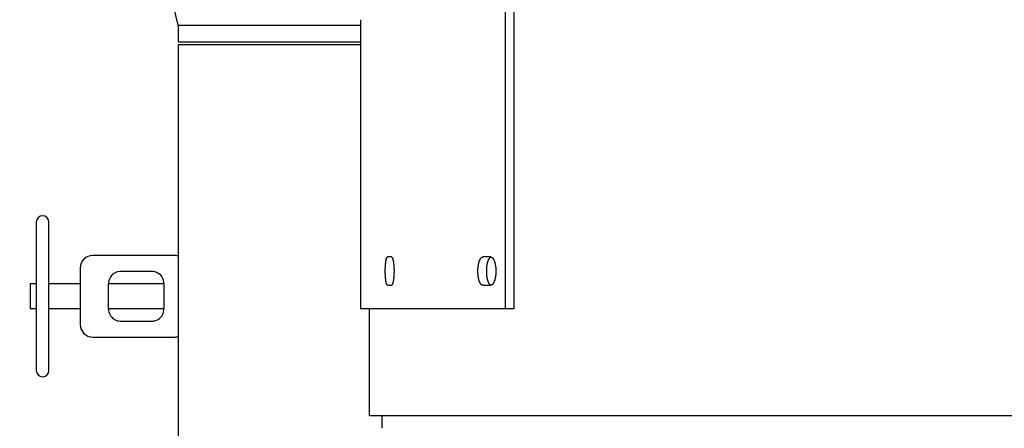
# Model space of a CAD drawing. Header units: inches. Extents: x 24 to 1128, y -69 to 748.
# Tile 303 of 656: x 361.25 to 380.86, y 613.42 to 621.54. Entities that reach past the tile are written whole.
import ezdxf

# ---------------------------------------------------------------- set-up
doc = ezdxf.new("R2010")
doc.units = ezdxf.units.IN
doc.header["$LTSCALE"] = 32
doc.header["$MEASUREMENT"] = 0
doc.layers.add('Dimension (ANSI)', color=7, linetype='Continuous', lineweight=25)
doc.layers.add('Visible (ANSI)', color=7, linetype='Continuous', lineweight=30)
doc.styles.add('Note Text (ANSI)', font='tahoma.ttf')
doc.dimstyles.new('SB Fraction-16 (ANSI)', dxfattribs={"dimscale": 32, "dimtxt": 0.125, "dimasz": 0.098425, "dimexe": 0.125, "dimexo": 0.0625, "dimgap": 0.031496, "dimtad": 0, "dimtih": 1, "dimtoh": 1, "dimdec": 4, "dimrnd": 1e-08, "dimzin": 0, "dimdsep": 46, "dimlunit": 5, "dimtxsty": 'Note Text (ANSI)', "dimcen": 0.09, "dimdle": 0.393701, "dimclrd": 256, "dimclre": 256, "dimclrt": 256, "dimadec": 0, "dimazin": 3, "dimtfac": 0.96, "dimtofl": 0, "dimtmove": 0, "dimatfit": 3, "dimfxl": 1, "dimfrac": 2, "dimtolj": 1, "dimtzin": 12, "dimlwd": -1, "dimlwe": -1, "dimarcsym": 0})

# ---------------------------------------------------------------- blocks, each defined once
blk = doc.blocks.new('*D18')
at = {"layer": 'Defpoints', "color": 0, "transparency": 16777216}
for p in [(480.281, 692.669), (328.474, 544.669), (480.281, 544.669)]:
    blk.add_point(p, dxfattribs=at)
at = {"layer": 'Dimension (ANSI)', "transparency": 16777216}
for p, q in [((478.281, 692.669), (324.474, 692.669)), ((328.474, 689.519), (328.474, 626.768)), ((328.474, 547.818), (328.474, 620.569)), ((478.281, 544.669), (324.474, 544.669))]:
    blk.add_line(p, q, dxfattribs=at)
for points in [[(327.949, 689.519), (328.999, 689.519), (328.474, 692.669)], [(327.949, 547.818), (328.999, 547.818), (328.474, 544.669)]]:
    blk.add_solid(points, dxfattribs=at)
at = {"layer": 'Dimension (ANSI)', "transparency": 16777216, "insert": (324.372, 625.76), "char_height": 4, "attachment_point": 1, "style": 'Note Text (ANSI)'}
blk.add_mtext('\\A1;148', dxfattribs=at)

msp = doc.modelspace()

# ---------------------------------------------------------------- linework, layer by layer
at = {"layer": 'Visible (ANSI)'}
for p, q in [((370.9207, 615.79353), (370.9207, 631.79353)), ((371.08612, 631.79353), (371.08612, 615.79353)), ((364.40563, 621.4327), (364.00063, 623.10603)), ((368.03541, 621.54353), (368.03541, 615.79353)), ((364.40563, 621.4327), (368.03541, 621.4327)), ((364.40563, 621.4327), (364.40563, 621.10603)), ((364.40563, 621.10603), (368.03541, 621.10603)), ((368.03541, 621.04353), (364.40563, 621.04353)), ((364.40563, 621.04353), (364.40563, 612.04353)), ((361.58063, 617.51853), (361.58063, 614.56853)), ((361.83063, 614.56853), (361.83063, 617.51853)), ((364.32499, 616.85603), (362.70563, 616.85603)), ((368.65184, 616.82478), (368.57567, 616.82478)), ((370.62888, 616.82478), (370.47203, 616.82478)), ((362.45563, 616.60603), (362.45563, 616.04353)), ((363.26863, 616.54353), (363.87313, 616.54353)), ((361.45563, 616.29353), (361.45563, 615.79353)), ((361.58063, 616.29353), (361.45563, 616.29353)), ((362.45563, 616.29353), (361.83063, 616.29353)), ((363.01863, 615.79353), (363.01863, 616.29353)), ((364.12313, 616.29353), (363.01863, 616.29353)), ((364.12313, 616.29353), (364.12313, 615.79353)), ((368.57567, 616.26228), (368.65184, 616.26228)), ((370.47203, 616.26228), (370.62888, 616.26228)), ((362.45563, 616.04353), (362.45563, 615.48103)), ((361.58063, 615.79353), (361.45563, 615.79353)), ((362.45563, 615.79353), (361.83063, 615.79353)), ((364.12313, 615.79353), (363.01863, 615.79353)), ((370.9207, 615.79353), (368.03541, 615.79353)), ((368.21443, 613.66853), (368.21443, 615.79353)), ((371.08612, 615.79353), (370.9207, 615.79353)), ((363.87313, 615.54353), (363.26863, 615.54353)), ((362.70563, 615.23103), (364.32499, 615.23103)), ((402.94495, 613.66853), (368.21443, 613.66853)), ((368.46443, 613.41853), (368.46443, 613.66853))]:
    msp.add_line(p, q, dxfattribs=at)
for centre, radius, start, end in [((361.70563, 617.51853), 0.125, 0, 180), ((362.70563, 616.60603), 0.25, 90, 180), ((364.32499, 616.60603), 0.25, 71.18083, 90), ((363.26863, 616.29353), 0.25, 123.55731, 180), ((363.87313, 616.29353), 0.25, 0, 56.44269), ((363.26863, 615.79353), 0.25, 180, 236.44269), ((363.87313, 615.79353), 0.25, 303.55731, 0), ((362.70563, 615.48103), 0.25, 180, 270), ((364.32499, 615.48103), 0.25, 270, 288.81917), ((361.70563, 614.56853), 0.125, 180, 0)]:
    msp.add_arc(centre, radius, start, end, dxfattribs=at)
for points, knots in [([(368.57567, 616.26228), (368.57484, 616.26228), (368.57402, 616.26241), (368.5732, 616.26267), (368.57237, 616.26292), (368.57155, 616.26331), (368.57073, 616.26382), (368.56991, 616.26433), (368.5691, 616.26497), (368.56829, 616.26574), (368.56748, 616.26651), (368.56667, 616.26741), (368.56587, 616.26843), (368.56507, 616.26945), (368.56427, 616.27059), (368.56348, 616.27186), (368.56269, 616.27313), (368.56191, 616.27453), (368.56113, 616.27605), (368.56036, 616.27756), (368.55959, 616.2792), (368.55883, 616.28096), (368.55849, 616.28175), (368.55815, 616.28256), (368.55781, 616.2834), (368.5574, 616.28443), (368.55699, 616.28549), (368.55658, 616.2866), (368.55584, 616.28859), (368.5551, 616.29071), (368.55438, 616.29293), (368.55366, 616.29516), (368.55295, 616.29751), (368.55225, 616.29996), (368.55155, 616.30242), (368.55086, 616.30498), (368.55018, 616.30765), (368.5495, 616.31033), (368.54884, 616.31311), (368.54819, 616.31599), (368.54754, 616.31888), (368.5469, 616.32187), (368.54627, 616.32496), (368.54565, 616.32804), (368.54504, 616.33123), (368.54444, 616.33452), (368.54384, 616.3378), (368.54326, 616.34118), (368.5427, 616.34466), (368.54267, 616.34482), (368.54264, 616.34498), (368.54262, 616.34514), (368.54208, 616.34846), (368.54155, 616.35186), (368.54104, 616.35534), (368.54051, 616.35899), (368.53999, 616.36272), (368.53949, 616.36653), (368.53898, 616.37035), (368.5385, 616.37424), (368.53803, 616.37822), (368.53756, 616.38219), (368.53711, 616.38623), (368.53667, 616.39035), (368.53624, 616.39447), (368.53582, 616.39865), (368.53543, 616.4029), (368.53503, 616.40715), (368.53465, 616.41147), (368.53429, 616.41585), (368.53393, 616.42021), (368.53359, 616.42465), (368.53326, 616.42914), (368.53307, 616.4318), (368.53289, 616.43448), (368.53271, 616.43718), (368.53259, 616.43902), (368.53247, 616.44088), (368.53235, 616.44274), (368.53207, 616.44733), (368.5318, 616.45196), (368.53156, 616.45662), (368.53131, 616.46129), (368.53109, 616.466), (368.53088, 616.47074), (368.53068, 616.47548), (368.53049, 616.48025), (368.53033, 616.48505), (368.53016, 616.48985), (368.53002, 616.49468), (368.5299, 616.49953), (368.52977, 616.50438), (368.52967, 616.50925), (368.52959, 616.51413), (368.5295, 616.51901), (368.52944, 616.5239), (368.5294, 616.52881), (368.52936, 616.53371), (368.52934, 616.53862), (368.52934, 616.54353), (368.52934, 616.5442), (368.52934, 616.54487), (368.52934, 616.54554), (368.52934, 616.54978), (368.52936, 616.55402), (368.5294, 616.55825), (368.52944, 616.56315), (368.5295, 616.56805), (368.52959, 616.57293), (368.52967, 616.57781), (368.52977, 616.58268), (368.5299, 616.58753), (368.53002, 616.59238), (368.53016, 616.5972), (368.53033, 616.602), (368.53049, 616.60681), (368.53068, 616.61158), (368.53088, 616.61632), (368.53109, 616.62106), (368.53131, 616.62577), (368.53156, 616.63044), (368.5318, 616.6351), (368.53207, 616.63973), (368.53235, 616.64432), (368.53247, 616.64624), (368.53259, 616.64814), (368.53272, 616.65004), (368.53289, 616.65269), (368.53307, 616.65532), (368.53326, 616.65792), (368.53359, 616.66241), (368.53393, 616.66684), (368.53429, 616.67121), (368.53465, 616.67559), (368.53503, 616.67991), (368.53543, 616.68415), (368.53582, 616.68841), (368.53624, 616.69259), (368.53667, 616.69671), (368.53711, 616.70083), (368.53756, 616.70487), (368.53803, 616.70884), (368.5385, 616.71281), (368.53898, 616.71671), (368.53949, 616.72053), (368.53999, 616.72434), (368.54051, 616.72807), (368.54104, 616.73172), (368.54134, 616.73372), (368.54163, 616.73569), (368.54194, 616.73764), (368.54219, 616.73925), (368.54244, 616.74083), (368.5427, 616.7424), (368.54326, 616.74588), (368.54384, 616.74926), (368.54444, 616.75254), (368.54504, 616.75583), (368.54565, 616.75901), (368.54627, 616.7621), (368.5469, 616.76519), (368.54754, 616.76818), (368.54819, 616.77107), (368.54884, 616.77395), (368.5495, 616.77673), (368.55018, 616.77941), (368.55086, 616.78208), (368.55155, 616.78464), (368.55225, 616.7871), (368.55295, 616.78955), (368.55366, 616.7919), (368.55438, 616.79413), (368.55495, 616.79587), (368.55552, 616.79754), (368.55609, 616.79914), (368.55625, 616.79959), (368.55642, 616.80003), (368.55658, 616.80046), (368.55732, 616.80246), (368.55807, 616.80434), (368.55883, 616.8061), (368.55959, 616.80786), (368.56036, 616.8095), (368.56113, 616.81101), (368.56191, 616.81253), (368.56269, 616.81393), (368.56348, 616.8152), (368.5642, 616.81634), (368.56491, 616.81739), (368.56564, 616.81833), (368.56571, 616.81843), (368.56579, 616.81854), (368.56587, 616.81863), (368.56667, 616.81966), (368.56748, 616.82055), (368.56829, 616.82132), (368.5691, 616.82209), (368.56991, 616.82273), (368.57073, 616.82324), (368.57155, 616.82375), (368.57237, 616.82414), (368.5732, 616.82439), (368.57402, 616.82465), (368.57485, 616.82478), (368.57567, 616.82478)], [0, 0, 0, 0, 0.03753375, 0.03753375, 0.03753375, 0.07511791, 0.07511791, 0.07511791, 0.11273262, 0.11273262, 0.11273262, 0.15035619, 0.15035619, 0.15035619, 0.18796453, 0.18796453, 0.18796453, 0.22553089, 0.22553089, 0.22553089, 0.26302586, 0.26302586, 0.26302586, 0.2798106, 0.2798106, 0.2798106, 0.30044934, 0.30044934, 0.30044934, 0.33792873, 0.33792873, 0.33792873, 0.37546152, 0.37546152, 0.37546152, 0.41302294, 0.41302294, 0.41302294, 0.45058705, 0.45058705, 0.45058705, 0.48812737, 0.48812737, 0.48812737, 0.5256175, 0.5256175, 0.5256175, 0.56303181, 0.56303181, 0.56303181, 0.56477401, 0.56477401, 0.56477401, 0.60044105, 0.60044105, 0.60044105, 0.63792676, 0.63792676, 0.63792676, 0.67545329, 0.67545329, 0.67545329, 0.71298763, 0.71298763, 0.71298763, 0.75050087, 0.75050087, 0.75050087, 0.78796941, 0.78796941, 0.78796941, 0.82537629, 0.82537629, 0.82537629, 0.84754982, 0.84754982, 0.84754982, 0.86272882, 0.86272882, 0.86272882, 0.90015553, 0.90015553, 0.90015553, 0.93764653, 0.93764653, 0.93764653, 0.97516097, 0.97516097, 0.97516097, 1.01266632, 1.01266632, 1.01266632, 1.05013871, 1.05013871, 1.05013871, 1.08756226, 1.08756226, 1.08756226, 1.12492751, 1.12492751, 1.12492751, 1.13001951, 1.13001951, 1.13001951, 1.16227609, 1.16227609, 1.16227609, 1.19968134, 1.19968134, 1.19968134, 1.23713593, 1.23713593, 1.23713593, 1.27462498, 1.27462498, 1.27462498, 1.31212556, 1.31212556, 1.31212556, 1.34960602, 1.34960602, 1.34960602, 1.38702631, 1.38702631, 1.38702631, 1.40264214, 1.40264214, 1.40264214, 1.42437437, 1.42437437, 1.42437437, 1.46177282, 1.46177282, 1.46177282, 1.49922853, 1.49922853, 1.49922853, 1.5367238, 1.5367238, 1.5367238, 1.57423437, 1.57423437, 1.57423437, 1.61173071, 1.61173071, 1.61173071, 1.64917929, 1.64917929, 1.64917929, 1.66966031, 1.66966031, 1.66966031, 1.68656443, 1.68656443, 1.68656443, 1.72400456, 1.72400456, 1.72400456, 1.76150515, 1.76150515, 1.76150515, 1.79904069, 1.79904069, 1.79904069, 1.83658493, 1.83658493, 1.83658493, 1.87411158, 1.87411158, 1.87411158, 1.91159491, 1.91159491, 1.91159491, 1.94085364, 1.94085364, 1.94085364, 1.94901384, 1.94901384, 1.94901384, 1.98644045, 1.98644045, 1.98644045, 2.02389104, 2.02389104, 2.02389104, 2.06133937, 2.06133937, 2.06133937, 2.09513944, 2.09513944, 2.09513944, 2.09876243, 2.09876243, 2.09876243, 2.13620255, 2.13620255, 2.13620255, 2.17368058, 2.17368058, 2.17368058, 2.21117397, 2.21117397, 2.21117397, 2.24866188, 2.24866188, 2.24866188, 2.24866188]), ([(368.65184, 616.82478), (368.65273, 616.82478), (368.65361, 616.82465), (368.65449, 616.82439), (368.65538, 616.82414), (368.65626, 616.82375), (368.65714, 616.82324), (368.65802, 616.82273), (368.6589, 616.82208), (368.65978, 616.82132), (368.66066, 616.82055), (368.66153, 616.81965), (368.6624, 616.81863), (368.66327, 616.81761), (368.66414, 616.81647), (368.665, 616.8152), (368.66586, 616.81393), (368.66672, 616.81253), (368.66757, 616.81101), (368.66842, 616.8095), (368.66926, 616.80786), (368.6701, 616.8061), (368.67047, 616.80531), (368.67085, 616.8045), (368.67122, 616.80366), (368.67168, 616.80263), (368.67213, 616.80156), (368.67258, 616.80046), (368.6734, 616.79847), (368.67421, 616.79635), (368.67501, 616.79413), (368.67581, 616.7919), (368.67661, 616.78955), (368.67739, 616.7871), (368.67817, 616.78464), (368.67893, 616.78208), (368.67969, 616.77941), (368.68045, 616.77673), (368.68119, 616.77395), (368.68192, 616.77107), (368.68265, 616.76818), (368.68337, 616.76519), (368.68407, 616.7621), (368.68478, 616.75902), (368.68547, 616.75583), (368.68614, 616.75254), (368.68681, 616.74926), (368.68747, 616.74588), (368.68812, 616.7424), (368.68815, 616.74224), (368.68817, 616.74208), (368.6882, 616.74192), (368.68882, 616.7386), (368.68941, 616.7352), (368.68999, 616.73172), (368.6906, 616.72807), (368.69119, 616.72434), (368.69176, 616.72053), (368.69234, 616.71671), (368.69289, 616.71281), (368.69343, 616.70884), (368.69396, 616.70487), (368.69448, 616.70083), (368.69498, 616.69671), (368.69547, 616.69259), (368.69595, 616.68841), (368.69641, 616.68415), (368.69686, 616.67991), (368.6973, 616.67559), (368.69772, 616.67121), (368.69813, 616.66684), (368.69853, 616.66241), (368.6989, 616.65792), (368.69912, 616.65526), (368.69933, 616.65258), (368.69954, 616.64988), (368.69968, 616.64804), (368.69982, 616.64618), (368.69995, 616.64432), (368.70028, 616.63973), (368.70058, 616.6351), (368.70087, 616.63044), (368.70115, 616.62577), (368.70141, 616.62106), (368.70165, 616.61632), (368.70189, 616.61158), (368.7021, 616.60681), (368.70229, 616.602), (368.70248, 616.5972), (368.70265, 616.59238), (368.70279, 616.58753), (368.70294, 616.58268), (368.70306, 616.57781), (368.70315, 616.57293), (368.70325, 616.56805), (368.70332, 616.56315), (368.70337, 616.55825), (368.70342, 616.55335), (368.70344, 616.54844), (368.70344, 616.54353), (368.70344, 616.54286), (368.70344, 616.54219), (368.70344, 616.54152), (368.70343, 616.53728), (368.70341, 616.53304), (368.70337, 616.52881), (368.70332, 616.5239), (368.70325, 616.51901), (368.70315, 616.51413), (368.70306, 616.50925), (368.70294, 616.50438), (368.70279, 616.49953), (368.70265, 616.49468), (368.70248, 616.48985), (368.70229, 616.48505), (368.7021, 616.48025), (368.70189, 616.47548), (368.70165, 616.47074), (368.70141, 616.466), (368.70115, 616.46129), (368.70087, 616.45662), (368.70058, 616.45195), (368.70028, 616.44733), (368.69995, 616.44274), (368.69981, 616.44082), (368.69967, 616.43892), (368.69953, 616.43702), (368.69932, 616.43437), (368.69911, 616.43174), (368.6989, 616.42914), (368.69853, 616.42465), (368.69813, 616.42022), (368.69772, 616.41585), (368.6973, 616.41147), (368.69686, 616.40715), (368.69641, 616.4029), (368.69595, 616.39865), (368.69547, 616.39447), (368.69498, 616.39035), (368.69448, 616.38623), (368.69396, 616.38219), (368.69343, 616.37822), (368.69289, 616.37425), (368.69234, 616.37035), (368.69176, 616.36653), (368.69119, 616.36272), (368.6906, 616.35899), (368.68999, 616.35534), (368.68966, 616.35334), (368.68932, 616.35137), (368.68898, 616.34942), (368.68869, 616.34781), (368.68841, 616.34622), (368.68812, 616.34466), (368.68747, 616.34118), (368.68681, 616.3378), (368.68614, 616.33452), (368.68547, 616.33123), (368.68478, 616.32804), (368.68407, 616.32496), (368.68337, 616.32187), (368.68265, 616.31888), (368.68192, 616.31599), (368.68119, 616.31311), (368.68045, 616.31033), (368.67969, 616.30765), (368.67893, 616.30498), (368.67817, 616.30242), (368.67739, 616.29996), (368.67661, 616.29751), (368.67581, 616.29516), (368.67501, 616.29293), (368.67439, 616.29119), (368.67376, 616.28952), (368.67312, 616.28792), (368.67294, 616.28747), (368.67276, 616.28703), (368.67258, 616.2866), (368.67176, 616.2846), (368.67093, 616.28272), (368.6701, 616.28096), (368.66926, 616.2792), (368.66842, 616.27756), (368.66757, 616.27605), (368.66672, 616.27453), (368.66586, 616.27313), (368.665, 616.27186), (368.66422, 616.27072), (368.66344, 616.26967), (368.66265, 616.26873), (368.66257, 616.26862), (368.66249, 616.26852), (368.6624, 616.26843), (368.66153, 616.2674), (368.66066, 616.26651), (368.65978, 616.26574), (368.6589, 616.26497), (368.65802, 616.26433), (368.65714, 616.26382), (368.65626, 616.26331), (368.65538, 616.26292), (368.65449, 616.26267), (368.65361, 616.26241), (368.65273, 616.26228), (368.65184, 616.26228)], [0, 0, 0, 0, 0.03753375, 0.03753375, 0.03753375, 0.07511791, 0.07511791, 0.07511791, 0.11273262, 0.11273262, 0.11273262, 0.15035619, 0.15035619, 0.15035619, 0.18796453, 0.18796453, 0.18796453, 0.22553089, 0.22553089, 0.22553089, 0.26302586, 0.26302586, 0.26302586, 0.2798106, 0.2798106, 0.2798106, 0.30044934, 0.30044934, 0.30044934, 0.33792873, 0.33792873, 0.33792873, 0.37546152, 0.37546152, 0.37546152, 0.41302294, 0.41302294, 0.41302294, 0.45058705, 0.45058705, 0.45058705, 0.48812737, 0.48812737, 0.48812737, 0.5256175, 0.5256175, 0.5256175, 0.56303181, 0.56303181, 0.56303181, 0.56477401, 0.56477401, 0.56477401, 0.60044105, 0.60044105, 0.60044105, 0.63792676, 0.63792676, 0.63792676, 0.67545329, 0.67545329, 0.67545329, 0.71298763, 0.71298763, 0.71298763, 0.75050087, 0.75050087, 0.75050087, 0.78796941, 0.78796941, 0.78796941, 0.82537629, 0.82537629, 0.82537629, 0.84754982, 0.84754982, 0.84754982, 0.86272882, 0.86272882, 0.86272882, 0.90015553, 0.90015553, 0.90015553, 0.93764653, 0.93764653, 0.93764653, 0.97516097, 0.97516097, 0.97516097, 1.01266632, 1.01266632, 1.01266632, 1.05013871, 1.05013871, 1.05013871, 1.08756226, 1.08756226, 1.08756226, 1.12492751, 1.12492751, 1.12492751, 1.13001951, 1.13001951, 1.13001951, 1.16227609, 1.16227609, 1.16227609, 1.19968134, 1.19968134, 1.19968134, 1.23713593, 1.23713593, 1.23713593, 1.27462498, 1.27462498, 1.27462498, 1.31212556, 1.31212556, 1.31212556, 1.34960602, 1.34960602, 1.34960602, 1.38702631, 1.38702631, 1.38702631, 1.40264214, 1.40264214, 1.40264214, 1.42437437, 1.42437437, 1.42437437, 1.46177282, 1.46177282, 1.46177282, 1.49922853, 1.49922853, 1.49922853, 1.5367238, 1.5367238, 1.5367238, 1.57423437, 1.57423437, 1.57423437, 1.61173071, 1.61173071, 1.61173071, 1.64917929, 1.64917929, 1.64917929, 1.66966031, 1.66966031, 1.66966031, 1.68656443, 1.68656443, 1.68656443, 1.72400456, 1.72400456, 1.72400456, 1.76150515, 1.76150515, 1.76150515, 1.79904069, 1.79904069, 1.79904069, 1.83658493, 1.83658493, 1.83658493, 1.87411158, 1.87411158, 1.87411158, 1.91159491, 1.91159491, 1.91159491, 1.94085364, 1.94085364, 1.94085364, 1.94901384, 1.94901384, 1.94901384, 1.98644045, 1.98644045, 1.98644045, 2.02389104, 2.02389104, 2.02389104, 2.06133937, 2.06133937, 2.06133937, 2.09513944, 2.09513944, 2.09513944, 2.09876243, 2.09876243, 2.09876243, 2.13620255, 2.13620255, 2.13620255, 2.17368058, 2.17368058, 2.17368058, 2.21117397, 2.21117397, 2.21117397, 2.24866188, 2.24866188, 2.24866188, 2.24866188]), ([(370.47203, 616.26228), (370.47029, 616.26228), (370.46856, 616.26241), (370.46683, 616.26267), (370.4651, 616.26292), (370.46337, 616.26331), (370.46165, 616.26382), (370.45993, 616.26433), (370.45822, 616.26497), (370.45651, 616.26574), (370.45481, 616.26651), (370.45311, 616.26741), (370.45142, 616.26843), (370.44973, 616.26945), (370.44805, 616.27059), (370.44639, 616.27186), (370.44472, 616.27313), (370.44307, 616.27453), (370.44143, 616.27605), (370.43979, 616.27756), (370.43817, 616.2792), (370.43656, 616.28096), (370.43584, 616.28175), (370.43512, 616.28256), (370.43441, 616.2834), (370.43353, 616.28443), (370.43266, 616.28549), (370.43179, 616.2866), (370.43022, 616.28859), (370.42867, 616.29071), (370.42714, 616.29293), (370.42561, 616.29516), (370.4241, 616.29751), (370.42261, 616.29996), (370.42112, 616.30242), (370.41966, 616.30498), (370.41822, 616.30765), (370.41679, 616.31033), (370.41537, 616.31311), (370.41399, 616.31599), (370.4126, 616.31888), (370.41124, 616.32187), (370.40991, 616.32496), (370.40858, 616.32804), (370.40728, 616.33123), (370.40601, 616.33452), (370.40474, 616.3378), (370.4035, 616.34118), (370.40229, 616.34466), (370.40223, 616.34482), (370.40217, 616.34498), (370.40212, 616.34514), (370.40097, 616.34846), (370.39985, 616.35186), (370.39876, 616.35534), (370.39762, 616.35899), (370.39651, 616.36272), (370.39543, 616.36653), (370.39436, 616.37035), (370.39332, 616.37424), (370.39232, 616.37822), (370.39131, 616.38219), (370.39035, 616.38623), (370.38942, 616.39035), (370.38849, 616.39447), (370.3876, 616.39865), (370.38675, 616.4029), (370.3859, 616.40715), (370.38508, 616.41147), (370.38431, 616.41585), (370.38354, 616.42021), (370.3828, 616.42465), (370.38211, 616.42914), (370.3817, 616.4318), (370.3813, 616.43448), (370.38092, 616.43718), (370.38066, 616.43902), (370.38041, 616.44088), (370.38016, 616.44274), (370.37955, 616.44733), (370.37898, 616.45196), (370.37846, 616.45662), (370.37793, 616.46129), (370.37745, 616.466), (370.37701, 616.47074), (370.37657, 616.47548), (370.37617, 616.48025), (370.37582, 616.48505), (370.37546, 616.48985), (370.37515, 616.49468), (370.37489, 616.49953), (370.37462, 616.50438), (370.3744, 616.50925), (370.37422, 616.51413), (370.37404, 616.51901), (370.37391, 616.5239), (370.37382, 616.52881), (370.37373, 616.53371), (370.37369, 616.53862), (370.37369, 616.54353), (370.37369, 616.5442), (370.37369, 616.54487), (370.37369, 616.54554), (370.3737, 616.54978), (370.37374, 616.55402), (370.37382, 616.55825), (370.37391, 616.56315), (370.37404, 616.56805), (370.37422, 616.57293), (370.3744, 616.57781), (370.37462, 616.58268), (370.37489, 616.58753), (370.37515, 616.59238), (370.37546, 616.5972), (370.37582, 616.602), (370.37617, 616.60681), (370.37657, 616.61158), (370.37701, 616.61632), (370.37745, 616.62106), (370.37793, 616.62577), (370.37846, 616.63044), (370.37898, 616.6351), (370.37955, 616.63973), (370.38016, 616.64432), (370.38041, 616.64624), (370.38068, 616.64814), (370.38095, 616.65004), (370.38132, 616.65269), (370.38171, 616.65532), (370.38211, 616.65792), (370.3828, 616.66241), (370.38354, 616.66684), (370.38431, 616.67121), (370.38508, 616.67559), (370.3859, 616.67991), (370.38675, 616.68415), (370.3876, 616.68841), (370.38849, 616.69259), (370.38942, 616.69671), (370.39035, 616.70083), (370.39131, 616.70487), (370.39232, 616.70884), (370.39332, 616.71281), (370.39436, 616.71671), (370.39543, 616.72053), (370.39651, 616.72434), (370.39762, 616.72807), (370.39876, 616.73172), (370.39938, 616.73372), (370.40002, 616.73569), (370.40067, 616.73764), (370.4012, 616.73925), (370.40174, 616.74083), (370.40229, 616.7424), (370.4035, 616.74588), (370.40474, 616.74926), (370.40601, 616.75254), (370.40728, 616.75583), (370.40858, 616.75901), (370.40991, 616.7621), (370.41124, 616.76519), (370.4126, 616.76818), (370.41399, 616.77107), (370.41537, 616.77395), (370.41679, 616.77673), (370.41822, 616.77941), (370.41966, 616.78208), (370.42112, 616.78464), (370.42261, 616.7871), (370.4241, 616.78955), (370.42561, 616.7919), (370.42714, 616.79413), (370.42833, 616.79587), (370.42954, 616.79754), (370.43077, 616.79914), (370.43111, 616.79959), (370.43145, 616.80003), (370.43179, 616.80046), (370.43336, 616.80246), (370.43495, 616.80434), (370.43656, 616.8061), (370.43817, 616.80786), (370.43979, 616.8095), (370.44143, 616.81101), (370.44307, 616.81253), (370.44472, 616.81393), (370.44639, 616.8152), (370.44789, 616.81634), (370.4494, 616.81739), (370.45093, 616.81833), (370.45109, 616.81843), (370.45126, 616.81854), (370.45142, 616.81863), (370.45311, 616.81966), (370.45481, 616.82055), (370.45651, 616.82132), (370.45822, 616.82209), (370.45994, 616.82273), (370.46165, 616.82324), (370.46338, 616.82375), (370.4651, 616.82414), (370.46683, 616.82439), (370.46856, 616.82465), (370.47029, 616.82478), (370.47203, 616.82478)], [0, 0, 0, 0, 0.03753375, 0.03753375, 0.03753375, 0.07511791, 0.07511791, 0.07511791, 0.11273262, 0.11273262, 0.11273262, 0.15035619, 0.15035619, 0.15035619, 0.18796453, 0.18796453, 0.18796453, 0.22553089, 0.22553089, 0.22553089, 0.26302586, 0.26302586, 0.26302586, 0.2798106, 0.2798106, 0.2798106, 0.30044934, 0.30044934, 0.30044934, 0.33792873, 0.33792873, 0.33792873, 0.37546152, 0.37546152, 0.37546152, 0.41302294, 0.41302294, 0.41302294, 0.45058705, 0.45058705, 0.45058705, 0.48812737, 0.48812737, 0.48812737, 0.5256175, 0.5256175, 0.5256175, 0.56303181, 0.56303181, 0.56303181, 0.56477401, 0.56477401, 0.56477401, 0.60044105, 0.60044105, 0.60044105, 0.63792676, 0.63792676, 0.63792676, 0.67545329, 0.67545329, 0.67545329, 0.71298763, 0.71298763, 0.71298763, 0.75050087, 0.75050087, 0.75050087, 0.78796941, 0.78796941, 0.78796941, 0.82537629, 0.82537629, 0.82537629, 0.84754982, 0.84754982, 0.84754982, 0.86272882, 0.86272882, 0.86272882, 0.90015553, 0.90015553, 0.90015553, 0.93764653, 0.93764653, 0.93764653, 0.97516097, 0.97516097, 0.97516097, 1.01266632, 1.01266632, 1.01266632, 1.05013871, 1.05013871, 1.05013871, 1.08756226, 1.08756226, 1.08756226, 1.12492751, 1.12492751, 1.12492751, 1.13001951, 1.13001951, 1.13001951, 1.16227609, 1.16227609, 1.16227609, 1.19968134, 1.19968134, 1.19968134, 1.23713593, 1.23713593, 1.23713593, 1.27462498, 1.27462498, 1.27462498, 1.31212556, 1.31212556, 1.31212556, 1.34960602, 1.34960602, 1.34960602, 1.38702631, 1.38702631, 1.38702631, 1.40264214, 1.40264214, 1.40264214, 1.42437437, 1.42437437, 1.42437437, 1.46177282, 1.46177282, 1.46177282, 1.49922853, 1.49922853, 1.49922853, 1.5367238, 1.5367238, 1.5367238, 1.57423437, 1.57423437, 1.57423437, 1.61173071, 1.61173071, 1.61173071, 1.64917929, 1.64917929, 1.64917929, 1.66966031, 1.66966031, 1.66966031, 1.68656443, 1.68656443, 1.68656443, 1.72400456, 1.72400456, 1.72400456, 1.76150515, 1.76150515, 1.76150515, 1.79904069, 1.79904069, 1.79904069, 1.83658493, 1.83658493, 1.83658493, 1.87411158, 1.87411158, 1.87411158, 1.91159491, 1.91159491, 1.91159491, 1.94085364, 1.94085364, 1.94085364, 1.94901384, 1.94901384, 1.94901384, 1.98644045, 1.98644045, 1.98644045, 2.02389104, 2.02389104, 2.02389104, 2.06133937, 2.06133937, 2.06133937, 2.09513944, 2.09513944, 2.09513944, 2.09876243, 2.09876243, 2.09876243, 2.13620255, 2.13620255, 2.13620255, 2.17368058, 2.17368058, 2.17368058, 2.21117397, 2.21117397, 2.21117397, 2.24866188, 2.24866188, 2.24866188, 2.24866188]), ([(370.63432, 616.82438), (370.63262, 616.82413), (370.63092, 616.82374), (370.62923, 616.82324), (370.62752, 616.82273), (370.62582, 616.82208), (370.62412, 616.82132), (370.62242, 616.82055), (370.62073, 616.81965), (370.61905, 616.81863), (370.61737, 616.81761), (370.6157, 616.81647), (370.61404, 616.8152), (370.61238, 616.81393), (370.61074, 616.81253), (370.6091, 616.81101), (370.60747, 616.8095), (370.60586, 616.80786), (370.60426, 616.8061), (370.6036, 616.80537), (370.60294, 616.80463), (370.60228, 616.80386), (370.60135, 616.80277), (370.60043, 616.80164), (370.59951, 616.80046), (370.59795, 616.79847), (370.5964, 616.79635), (370.59488, 616.79413), (370.59336, 616.7919), (370.59185, 616.78955), (370.59037, 616.7871), (370.5889, 616.78464), (370.58744, 616.78208), (370.58601, 616.77941), (370.58458, 616.77673), (370.58317, 616.77395), (370.58179, 616.77107), (370.58041, 616.76818), (370.57906, 616.76519), (370.57773, 616.7621), (370.57641, 616.75902), (370.57512, 616.75583), (370.57385, 616.75254), (370.57261, 616.74931), (370.57139, 616.74599), (370.5702, 616.74257), (370.56898, 616.73904), (370.56779, 616.73542), (370.56663, 616.73172), (370.5655, 616.72807), (370.56439, 616.72434), (370.56332, 616.72053), (370.56225, 616.71671), (370.56122, 616.71281), (370.56022, 616.70884), (370.55922, 616.70487), (370.55826, 616.70083), (370.55734, 616.69671), (370.55642, 616.69259), (370.55553, 616.68841), (370.55468, 616.68415), (370.55383, 616.67991), (370.55302, 616.67559), (370.55225, 616.67121), (370.55149, 616.66684), (370.55076, 616.66241), (370.55007, 616.65792), (370.54969, 616.65548), (370.54933, 616.65302), (370.54897, 616.65054), (370.54868, 616.64848), (370.5484, 616.6464), (370.54812, 616.64432), (370.54751, 616.63973), (370.54695, 616.6351), (370.54643, 616.63044), (370.5459, 616.62577), (370.54542, 616.62106), (370.54498, 616.61632), (370.54455, 616.61158), (370.54415, 616.60681), (370.5438, 616.602), (370.54345, 616.5972), (370.54314, 616.59238), (370.54287, 616.58753), (370.54261, 616.58268), (370.54239, 616.57781), (370.54221, 616.57293), (370.54204, 616.56805), (370.5419, 616.56315), (370.54181, 616.55825), (370.54173, 616.55335), (370.54168, 616.54844), (370.54168, 616.54353), (370.54168, 616.54294), (370.54168, 616.54235), (370.54168, 616.54176), (370.54169, 616.53744), (370.54174, 616.53312), (370.54181, 616.52881), (370.5419, 616.52391), (370.54204, 616.51901), (370.54221, 616.51413), (370.54239, 616.50925), (370.54261, 616.50438), (370.54287, 616.49953), (370.54314, 616.49468), (370.54345, 616.48985), (370.5438, 616.48505), (370.54415, 616.48025), (370.54455, 616.47548), (370.54498, 616.47074), (370.54542, 616.466), (370.5459, 616.46129), (370.54643, 616.45662), (370.54695, 616.45195), (370.54751, 616.44733), (370.54812, 616.44274), (370.54839, 616.44074), (370.54866, 616.43875), (370.54894, 616.43677), (370.5493, 616.43421), (370.54968, 616.43166), (370.55007, 616.42914), (370.55076, 616.42465), (370.55149, 616.42022), (370.55225, 616.41585), (370.55302, 616.41147), (370.55383, 616.40715), (370.55468, 616.4029), (370.55553, 616.39865), (370.55642, 616.39447), (370.55734, 616.39035), (370.55826, 616.38623), (370.55922, 616.38219), (370.56022, 616.37822), (370.56122, 616.37425), (370.56225, 616.37035), (370.56332, 616.36653), (370.56439, 616.36272), (370.5655, 616.35899), (370.56663, 616.35534), (370.5673, 616.35319), (370.56799, 616.35107), (370.56868, 616.34898), (370.56916, 616.34753), (370.56965, 616.34608), (370.57015, 616.34466), (370.57135, 616.34118), (370.57259, 616.3378), (370.57385, 616.33452), (370.57512, 616.33123), (370.57641, 616.32805), (370.57773, 616.32496), (370.57906, 616.32187), (370.58041, 616.31888), (370.58179, 616.31599), (370.58317, 616.31311), (370.58458, 616.31033), (370.58601, 616.30765), (370.58744, 616.30498), (370.58889, 616.30242), (370.59037, 616.29996), (370.59185, 616.29751), (370.59336, 616.29516), (370.59488, 616.29293), (370.59614, 616.2911), (370.59741, 616.28934), (370.59869, 616.28765), (370.59897, 616.2873), (370.59924, 616.28694), (370.59951, 616.2866), (370.60108, 616.2846), (370.60266, 616.28272), (370.60426, 616.28096), (370.60586, 616.2792), (370.60747, 616.27756), (370.6091, 616.27605), (370.61073, 616.27453), (370.61238, 616.27313), (370.61404, 616.27186), (370.61557, 616.27069), (370.61711, 616.26962), (370.61867, 616.26866), (370.61879, 616.26858), (370.61892, 616.2685), (370.61905, 616.26843), (370.62073, 616.2674), (370.62242, 616.26651), (370.62412, 616.26574), (370.62582, 616.26497), (370.62752, 616.26433), (370.62923, 616.26382), (370.63092, 616.26331), (370.63262, 616.26293), (370.63432, 616.26268)], [0.03786375, 0.03786375, 0.03786375, 0.03786375, 0.07477011, 0.07477011, 0.07477011, 0.11221476, 0.11221476, 0.11221476, 0.14967087, 0.14967087, 0.14967087, 0.18711443, 0.18711443, 0.18711443, 0.22451872, 0.22451872, 0.22451872, 0.26185438, 0.26185438, 0.26185438, 0.27724134, 0.27724134, 0.27724134, 0.29912627, 0.29912627, 0.29912627, 0.33646374, 0.33646374, 0.33646374, 0.37386144, 0.37386144, 0.37386144, 0.41129453, 0.41129453, 0.41129453, 0.448737, 0.448737, 0.448737, 0.48616228, 0.48616228, 0.48616228, 0.52354386, 0.52354386, 0.52354386, 0.56025946, 0.56025946, 0.56025946, 0.59818206, 0.59818206, 0.59818206, 0.63559055, 0.63559055, 0.63559055, 0.67304592, 0.67304592, 0.67304592, 0.71051546, 0.71051546, 0.71051546, 0.74797052, 0.74797052, 0.74797052, 0.78538771, 0.78538771, 0.78538771, 0.82275027, 0.82275027, 0.82275027, 0.84310113, 0.84310113, 0.84310113, 0.86006908, 0.86006908, 0.86006908, 0.89746809, 0.89746809, 0.89746809, 0.93493142, 0.93493142, 0.93493142, 0.97241931, 0.97241931, 0.97241931, 1.0099003, 1.0099003, 1.0099003, 1.0473516, 1.0473516, 1.0473516, 1.08475837, 1.08475837, 1.08475837, 1.12211212, 1.12211212, 1.12211212, 1.12660907, 1.12660907, 1.12660907, 1.15945188, 1.15945188, 1.15945188, 1.19684217, 1.19684217, 1.19684217, 1.23427634, 1.23427634, 1.23427634, 1.2717406, 1.2717406, 1.2717406, 1.3092132, 1.3092132, 1.3092132, 1.34666365, 1.34666365, 1.34666365, 1.38405309, 1.38405309, 1.38405309, 1.40031655, 1.40031655, 1.40031655, 1.42136738, 1.42136738, 1.42136738, 1.45872459, 1.45872459, 1.45872459, 1.49613214, 1.49613214, 1.49613214, 1.53357217, 1.53357217, 1.53357217, 1.57102028, 1.57102028, 1.57102028, 1.60844684, 1.60844684, 1.60844684, 1.64581832, 1.64581832, 1.64581832, 1.66777801, 1.66777801, 1.66777801, 1.68311552, 1.68311552, 1.68311552, 1.72045551, 1.72045551, 1.72045551, 1.75784847, 1.75784847, 1.75784847, 1.79526903, 1.79526903, 1.79526903, 1.83269112, 1.83269112, 1.83269112, 1.87008859, 1.87008859, 1.87008859, 1.90743593, 1.90743593, 1.90743593, 1.9381946, 1.9381946, 1.9381946, 1.94471104, 1.94471104, 1.94471104, 1.98198396, 1.98198396, 1.98198396, 2.01927662, 2.01927662, 2.01927662, 2.05656246, 2.05656246, 2.05656246, 2.09100873, 2.09100873, 2.09100873, 2.09381797, 2.09381797, 2.09381797, 2.13108505, 2.13108505, 2.13108505, 2.16838813, 2.16838813, 2.16838813, 2.20520079, 2.20520079, 2.20520079, 2.20520079]), ([(370.62888, 616.82478), (370.63067, 616.82478), (370.63246, 616.82465), (370.63424, 616.82439), (370.63603, 616.82414), (370.63781, 616.82375), (370.63959, 616.82324), (370.64137, 616.82273), (370.64315, 616.82208), (370.64492, 616.82132), (370.64669, 616.82055), (370.64845, 616.81965), (370.65021, 616.81863), (370.65196, 616.81761), (370.65371, 616.81647), (370.65544, 616.8152), (370.65717, 616.81393), (370.6589, 616.81253), (370.66061, 616.81101), (370.66231, 616.8095), (370.66401, 616.80786), (370.66569, 616.8061), (370.66644, 616.80531), (370.66719, 616.8045), (370.66794, 616.80366), (370.66886, 616.80263), (370.66977, 616.80156), (370.67068, 616.80046), (370.67232, 616.79847), (370.67395, 616.79635), (370.67555, 616.79413), (370.67716, 616.7919), (370.67874, 616.78955), (370.68031, 616.7871), (370.68187, 616.78464), (370.68341, 616.78208), (370.68492, 616.77941), (370.68643, 616.77673), (370.68792, 616.77395), (370.68938, 616.77107), (370.69084, 616.76818), (370.69228, 616.76519), (370.69368, 616.7621), (370.69509, 616.75902), (370.69646, 616.75583), (370.69781, 616.75254), (370.69915, 616.74926), (370.70047, 616.74588), (370.70175, 616.7424), (370.70181, 616.74224), (370.70187, 616.74208), (370.70193, 616.74192), (370.70314, 616.7386), (370.70433, 616.7352), (370.70549, 616.73172), (370.7067, 616.72807), (370.70788, 616.72434), (370.70902, 616.72053), (370.71016, 616.71671), (370.71126, 616.71281), (370.71233, 616.70884), (370.71339, 616.70487), (370.71442, 616.70083), (370.71541, 616.69671), (370.7164, 616.69259), (370.71735, 616.68841), (370.71826, 616.68415), (370.71916, 616.67991), (370.72003, 616.67559), (370.72086, 616.67121), (370.72168, 616.66684), (370.72246, 616.66241), (370.7232, 616.65792), (370.72364, 616.65526), (370.72406, 616.65258), (370.72447, 616.64988), (370.72475, 616.64804), (370.72502, 616.64618), (370.72529, 616.64432), (370.72594, 616.63973), (370.72655, 616.6351), (370.72711, 616.63044), (370.72767, 616.62577), (370.72819, 616.62106), (370.72866, 616.61632), (370.72913, 616.61158), (370.72956, 616.60681), (370.72993, 616.602), (370.73031, 616.5972), (370.73064, 616.59238), (370.73093, 616.58753), (370.73121, 616.58268), (370.73145, 616.57781), (370.73164, 616.57293), (370.73183, 616.56805), (370.73197, 616.56315), (370.73207, 616.55825), (370.73216, 616.55335), (370.73221, 616.54844), (370.73221, 616.54353), (370.73221, 616.54286), (370.73221, 616.54219), (370.73221, 616.54152), (370.7322, 616.53728), (370.73215, 616.53304), (370.73207, 616.52881), (370.73197, 616.5239), (370.73183, 616.51901), (370.73164, 616.51413), (370.73145, 616.50925), (370.73121, 616.50438), (370.73093, 616.49953), (370.73064, 616.49468), (370.73031, 616.48985), (370.72993, 616.48505), (370.72956, 616.48025), (370.72913, 616.47548), (370.72866, 616.47074), (370.72819, 616.466), (370.72767, 616.46129), (370.72711, 616.45662), (370.72655, 616.45195), (370.72594, 616.44733), (370.72529, 616.44274), (370.72502, 616.44082), (370.72474, 616.43892), (370.72445, 616.43702), (370.72405, 616.43437), (370.72363, 616.43174), (370.7232, 616.42914), (370.72246, 616.42465), (370.72168, 616.42022), (370.72086, 616.41585), (370.72003, 616.41147), (370.71916, 616.40715), (370.71826, 616.4029), (370.71735, 616.39865), (370.7164, 616.39447), (370.71541, 616.39035), (370.71442, 616.38623), (370.71339, 616.38219), (370.71233, 616.37822), (370.71126, 616.37425), (370.71016, 616.37035), (370.70902, 616.36653), (370.70788, 616.36272), (370.7067, 616.35899), (370.70549, 616.35534), (370.70482, 616.35334), (370.70415, 616.35137), (370.70346, 616.34942), (370.7029, 616.34781), (370.70233, 616.34622), (370.70175, 616.34466), (370.70047, 616.34118), (370.69915, 616.3378), (370.69781, 616.33452), (370.69646, 616.33123), (370.69509, 616.32804), (370.69368, 616.32496), (370.69228, 616.32187), (370.69084, 616.31888), (370.68938, 616.31599), (370.68792, 616.31311), (370.68643, 616.31033), (370.68492, 616.30765), (370.68341, 616.30498), (370.68187, 616.30242), (370.68031, 616.29996), (370.67874, 616.29751), (370.67716, 616.29516), (370.67555, 616.29293), (370.6743, 616.29119), (370.67303, 616.28952), (370.67175, 616.28792), (370.67139, 616.28747), (370.67104, 616.28703), (370.67068, 616.2866), (370.66903, 616.2846), (370.66737, 616.28272), (370.66569, 616.28096), (370.66401, 616.2792), (370.66232, 616.27756), (370.66061, 616.27605), (370.6589, 616.27453), (370.65718, 616.27313), (370.65544, 616.27186), (370.65388, 616.27072), (370.6523, 616.26967), (370.65072, 616.26873), (370.65055, 616.26862), (370.65038, 616.26852), (370.65021, 616.26843), (370.64845, 616.2674), (370.64669, 616.26651), (370.64492, 616.26574), (370.64315, 616.26497), (370.64137, 616.26433), (370.63959, 616.26382), (370.63781, 616.26331), (370.63603, 616.26292), (370.63424, 616.26267), (370.63246, 616.26241), (370.63067, 616.26228), (370.62888, 616.26228)], [0, 0, 0, 0, 0.03753375, 0.03753375, 0.03753375, 0.07511791, 0.07511791, 0.07511791, 0.11273262, 0.11273262, 0.11273262, 0.15035619, 0.15035619, 0.15035619, 0.18796453, 0.18796453, 0.18796453, 0.22553089, 0.22553089, 0.22553089, 0.26302586, 0.26302586, 0.26302586, 0.2798106, 0.2798106, 0.2798106, 0.30044934, 0.30044934, 0.30044934, 0.33792873, 0.33792873, 0.33792873, 0.37546152, 0.37546152, 0.37546152, 0.41302294, 0.41302294, 0.41302294, 0.45058705, 0.45058705, 0.45058705, 0.48812737, 0.48812737, 0.48812737, 0.5256175, 0.5256175, 0.5256175, 0.56303181, 0.56303181, 0.56303181, 0.56477401, 0.56477401, 0.56477401, 0.60044105, 0.60044105, 0.60044105, 0.63792676, 0.63792676, 0.63792676, 0.67545329, 0.67545329, 0.67545329, 0.71298763, 0.71298763, 0.71298763, 0.75050087, 0.75050087, 0.75050087, 0.78796941, 0.78796941, 0.78796941, 0.82537629, 0.82537629, 0.82537629, 0.84754982, 0.84754982, 0.84754982, 0.86272882, 0.86272882, 0.86272882, 0.90015553, 0.90015553, 0.90015553, 0.93764653, 0.93764653, 0.93764653, 0.97516097, 0.97516097, 0.97516097, 1.01266632, 1.01266632, 1.01266632, 1.05013871, 1.05013871, 1.05013871, 1.08756226, 1.08756226, 1.08756226, 1.12492751, 1.12492751, 1.12492751, 1.13001951, 1.13001951, 1.13001951, 1.16227609, 1.16227609, 1.16227609, 1.19968134, 1.19968134, 1.19968134, 1.23713593, 1.23713593, 1.23713593, 1.27462498, 1.27462498, 1.27462498, 1.31212556, 1.31212556, 1.31212556, 1.34960602, 1.34960602, 1.34960602, 1.38702631, 1.38702631, 1.38702631, 1.40264214, 1.40264214, 1.40264214, 1.42437437, 1.42437437, 1.42437437, 1.46177282, 1.46177282, 1.46177282, 1.49922853, 1.49922853, 1.49922853, 1.5367238, 1.5367238, 1.5367238, 1.57423437, 1.57423437, 1.57423437, 1.61173071, 1.61173071, 1.61173071, 1.64917929, 1.64917929, 1.64917929, 1.66966031, 1.66966031, 1.66966031, 1.68656443, 1.68656443, 1.68656443, 1.72400456, 1.72400456, 1.72400456, 1.76150515, 1.76150515, 1.76150515, 1.79904069, 1.79904069, 1.79904069, 1.83658493, 1.83658493, 1.83658493, 1.87411158, 1.87411158, 1.87411158, 1.91159491, 1.91159491, 1.91159491, 1.94085364, 1.94085364, 1.94085364, 1.94901384, 1.94901384, 1.94901384, 1.98644045, 1.98644045, 1.98644045, 2.02389104, 2.02389104, 2.02389104, 2.06133937, 2.06133937, 2.06133937, 2.09513944, 2.09513944, 2.09513944, 2.09876243, 2.09876243, 2.09876243, 2.13620255, 2.13620255, 2.13620255, 2.17368058, 2.17368058, 2.17368058, 2.21117397, 2.21117397, 2.21117397, 2.24866188, 2.24866188, 2.24866188, 2.24866188]), ([(363.13044, 616.50186), (363.15376, 616.51734), (363.19881, 616.53732), (363.24764, 616.54353), (363.26863, 616.54353)], [0, 0, 0, 0, 0.319921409, 0.559862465, 0.559862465, 0.559862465, 0.559862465]), ([(363.87313, 616.54353), (363.89413, 616.54353), (363.94295, 616.53732), (363.988, 616.51734), (364.01133, 616.50186)], [-0.559862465, -0.559862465, -0.559862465, -0.559862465, -0.319921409, 0, 0, 0, 0]), ([(363.26863, 615.54353), (363.25464, 615.54353), (363.22665, 615.5459), (363.17939, 615.55804), (363.14793, 615.57359), (363.13044, 615.5852)], [-0.559862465, -0.559862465, -0.559862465, -0.559862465, -0.399901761, -0.239941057, 0, 0, 0, 0]), ([(364.01133, 615.5852), (363.99383, 615.57359), (363.96238, 615.55804), (363.91512, 615.5459), (363.88713, 615.54353), (363.87313, 615.54353)], [4.66768308, 4.66768308, 4.66768308, 4.66768308, 4.907624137, 5.067584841, 5.227545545, 5.227545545, 5.227545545, 5.227545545])]:
    msp.add_open_spline(points, degree=3, knots=knots, dxfattribs=at)

# ---------------------------------------------------------------- dimensions: what is measured, and where the dimension line sits
at = {"layer": 'Dimension (ANSI)'}
dim = msp.add_linear_dim(base=(328.47435, 544.66853), p1=(480.28063, 692.66853), p2=(480.28063, 544.66853), angle=90, dimstyle='SB Fraction-16 (ANSI)', override={"dimgap": 0.031496, "dimdec": 4, "dimtol": 0, "dimlim": 0, "dimtp": 0, "dimtm": 0, "dimtdec": 2, "dimatfit": 1}, dxfattribs=at)
dim.commit()
dim.dimension.update_dxf_attribs({"geometry": '*D18', "text_midpoint": (328.47435, 623.66853), "dimtype": 160})

doc.saveas('drawing.dxf')
